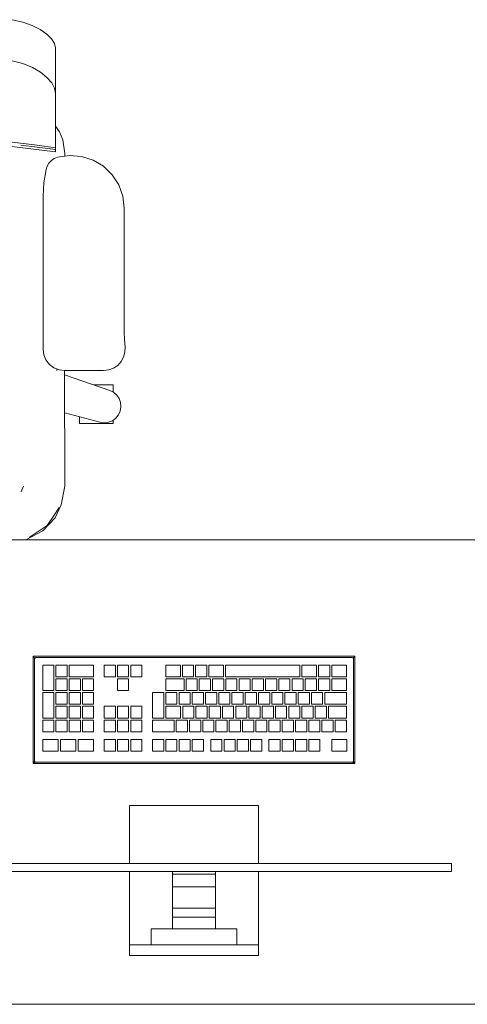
# Model space of a CAD drawing. Header units: millimetres. Extents: x 321 to 585, y -277 to 9.
# Tile 595 of 656: x 380.82 to 381.88, y -135.76 to -133.43. Entities that reach past the tile are written whole.
import ezdxf

# ---------------------------------------------------------------- set-up
doc = ezdxf.new("R2010")
doc.units = ezdxf.units.MM
doc.header["$MEASUREMENT"] = 0
for name, color, linetype, lineweight in [('IFC-Elemento construtivo genérico-Contorno', 253, 'Continuous', 5), ('IFC-Elemento de mobília-Contorno', 152, 'Continuous', 5), ('IFC-Laje-Contorno', 134, 'Continuous', 5)]:
    doc.layers.add(name, color=color, linetype=linetype, lineweight=lineweight)

msp = doc.modelspace()

# ---------------------------------------------------------------- linework, layer by layer
at = {"layer": 'IFC-Elemento construtivo genérico-Contorno', "lineweight": 5}
for p, q in [((380.8504, -134.9398), (380.8529, -134.9423)), ((380.8504, -135.1938), (380.8504, -134.9398)), ((380.8504, -134.9398), (381.6124, -134.9398)), ((381.6099, -134.9423), (381.6124, -134.9398)), ((381.6124, -135.1938), (381.6124, -134.9398)), ((380.8529, -134.9423), (380.8545, -134.9439)), ((380.8536, -134.9462), (380.8545, -134.9439)), ((380.8536, -134.9462), (380.8542, -134.9446)), ((380.8536, -134.9462), (380.8539, -134.9453)), ((380.8536, -135.1875), (380.8536, -134.9462)), ((380.8539, -134.9453), (380.8542, -134.9446)), ((380.8542, -134.9446), (380.8545, -134.9439)), ((380.8545, -134.9439), (380.8563, -134.9432)), ((380.8545, -134.9439), (380.8559, -134.9433)), ((380.8559, -134.9433), (380.8568, -134.943)), ((380.8563, -134.9432), (380.8568, -134.943)), ((380.8568, -134.943), (381.6061, -134.943)), ((380.8732, -135.0208), (380.8732, -134.9605)), ((380.8732, -134.9605), (380.8997, -134.9605)), ((380.8997, -135.0208), (380.8997, -134.9605)), ((380.9046, -134.9882), (380.9046, -134.9605)), ((380.9046, -134.9605), (380.9311, -134.9605)), ((380.9311, -134.9882), (380.9311, -134.9605)), ((380.9359, -134.9882), (380.9359, -134.9605)), ((380.9359, -134.9605), (380.9938, -134.9605)), ((380.9938, -134.9882), (380.9938, -134.9605)), ((381.0188, -134.9605), (381.0453, -134.9605)), ((381.0188, -134.9882), (381.0188, -134.9605)), ((381.0453, -134.9882), (381.0453, -134.9605)), ((381.0501, -134.9605), (381.0767, -134.9605)), ((381.0501, -134.9882), (381.0501, -134.9605)), ((381.0767, -134.9882), (381.0767, -134.9605)), ((381.0815, -134.9605), (381.108, -134.9605)), ((381.0815, -134.9882), (381.0815, -134.9605)), ((381.108, -134.9882), (381.108, -134.9605)), ((381.1645, -134.9882), (381.1645, -134.9605)), ((381.1645, -134.9605), (381.1991, -134.9605)), ((381.1991, -134.9882), (381.1991, -134.9605)), ((381.2039, -134.9882), (381.2039, -134.9605)), ((381.2039, -134.9605), (381.2304, -134.9605)), ((381.2304, -134.9882), (381.2304, -134.9605)), ((381.2352, -134.9882), (381.2352, -134.9605)), ((381.2352, -134.9605), (381.2618, -134.9605)), ((381.2618, -134.9882), (381.2618, -134.9605)), ((381.2666, -134.9882), (381.2666, -134.9605)), ((381.2666, -134.9605), (381.301, -134.9605)), ((381.301, -134.9882), (381.301, -134.9605)), ((381.3058, -134.9882), (381.3058, -134.9605)), ((381.3058, -134.9605), (381.4816, -134.9605)), ((381.4816, -134.9882), (381.4816, -134.9605)), ((381.4865, -134.9882), (381.4865, -134.9605)), ((381.4865, -134.9605), (381.5212, -134.9605)), ((381.5212, -134.9882), (381.5212, -134.9605)), ((381.5261, -134.9882), (381.5261, -134.9605)), ((381.5261, -134.9605), (381.5526, -134.9605)), ((381.5526, -134.9882), (381.5526, -134.9605)), ((381.5574, -134.9882), (381.5574, -134.9605)), ((381.5574, -134.9605), (381.5922, -134.9605)), ((381.5922, -134.9882), (381.5922, -134.9605)), ((381.6061, -134.943), (381.6076, -134.9436)), ((381.6076, -134.9436), (381.6083, -134.9439)), ((381.6083, -134.9439), (381.6099, -134.9423)), ((381.6083, -134.9439), (381.6089, -134.9453)), ((381.6083, -134.9439), (381.6092, -134.9462)), ((381.6089, -134.9453), (381.6092, -134.9462)), ((381.6092, -135.1875), (381.6092, -134.9462)), ((380.9046, -134.9882), (380.9311, -134.9882)), ((380.9046, -135.0208), (380.9046, -134.9931)), ((380.9046, -134.9931), (380.9311, -134.9931)), ((380.9311, -135.0208), (380.9311, -134.9931)), ((380.9359, -134.9882), (380.9938, -134.9882)), ((380.9359, -135.0208), (380.9359, -134.9931)), ((380.9359, -134.9931), (380.9625, -134.9931)), ((380.9625, -135.0208), (380.9625, -134.9931)), ((380.9673, -135.0208), (380.9673, -134.9931)), ((380.9673, -134.9931), (380.9938, -134.9931)), ((380.9938, -135.0208), (380.9938, -134.9931)), ((381.0188, -134.9882), (381.0453, -134.9882)), ((381.0501, -134.9882), (381.0767, -134.9882)), ((381.0501, -135.0208), (381.0501, -134.9931)), ((381.0501, -134.9931), (381.0767, -134.9931)), ((381.0767, -135.0208), (381.0767, -134.9931)), ((381.0815, -134.9882), (381.108, -134.9882)), ((381.1645, -134.9882), (381.1991, -134.9882)), ((381.1645, -135.0208), (381.1645, -134.9931)), ((381.1645, -134.9931), (381.2077, -134.9931)), ((381.2039, -134.9882), (381.2304, -134.9882)), ((381.2077, -135.0208), (381.2077, -134.9931)), ((381.2125, -135.0208), (381.2125, -134.9931)), ((381.2125, -134.9931), (381.2391, -134.9931)), ((381.2352, -134.9882), (381.2618, -134.9882)), ((381.2391, -135.0208), (381.2391, -134.9931)), ((381.2439, -135.0208), (381.2439, -134.9931)), ((381.2439, -134.9931), (381.2704, -134.9931)), ((381.2666, -134.9882), (381.301, -134.9882)), ((381.2704, -135.0208), (381.2704, -134.9931)), ((381.2752, -135.0208), (381.2752, -134.9931)), ((381.2752, -134.9931), (381.3018, -134.9931)), ((381.3018, -135.0208), (381.3018, -134.9931)), ((381.3058, -134.9882), (381.4816, -134.9882)), ((381.3066, -135.0208), (381.3066, -134.9931)), ((381.3066, -134.9931), (381.3331, -134.9931)), ((381.3331, -135.0208), (381.3331, -134.9931)), ((381.338, -135.0208), (381.338, -134.9931)), ((381.338, -134.9931), (381.3645, -134.9931)), ((381.3645, -135.0208), (381.3645, -134.9931)), ((381.3693, -135.0208), (381.3693, -134.9931)), ((381.3693, -134.9931), (381.3958, -134.9931)), ((381.3958, -135.0208), (381.3958, -134.9931)), ((381.4007, -135.0208), (381.4007, -134.9931)), ((381.4007, -134.9931), (381.4272, -134.9931)), ((381.4272, -135.0208), (381.4272, -134.9931)), ((381.432, -135.0208), (381.432, -134.9931)), ((381.432, -134.9931), (381.4585, -134.9931)), ((381.4585, -135.0208), (381.4585, -134.9931)), ((381.4634, -135.0208), (381.4634, -134.9931)), ((381.4634, -134.9931), (381.4899, -134.9931)), ((381.4865, -134.9882), (381.5212, -134.9882)), ((381.4899, -135.0208), (381.4899, -134.9931)), ((381.4947, -135.0208), (381.4947, -134.9931)), ((381.4947, -134.9931), (381.5212, -134.9931)), ((381.5212, -135.0208), (381.5212, -134.9931)), ((381.5261, -134.9882), (381.5526, -134.9882)), ((381.5261, -135.0208), (381.5261, -134.9931)), ((381.5261, -134.9931), (381.5526, -134.9931)), ((381.5526, -135.0208), (381.5526, -134.9931)), ((381.5574, -134.9882), (381.5922, -134.9882)), ((381.5574, -135.0208), (381.5574, -134.9931)), ((381.5574, -134.9931), (381.5922, -134.9931)), ((381.5922, -135.0208), (381.5922, -134.9931)), ((380.8732, -135.0208), (380.8997, -135.0208)), ((380.8732, -135.086), (380.8732, -135.0257)), ((380.8732, -135.0257), (380.8997, -135.0257)), ((380.8997, -135.086), (380.8997, -135.0257)), ((380.9046, -135.0208), (380.9311, -135.0208)), ((380.9046, -135.0534), (380.9046, -135.0257)), ((380.9046, -135.0257), (380.9311, -135.0257)), ((380.9311, -135.0534), (380.9311, -135.0257)), ((380.9359, -135.0208), (380.9625, -135.0208)), ((380.9359, -135.0534), (380.9359, -135.0257)), ((380.9359, -135.0257), (380.9625, -135.0257)), ((380.9625, -135.0534), (380.9625, -135.0257)), ((380.9673, -135.0208), (380.9938, -135.0208)), ((380.9673, -135.0534), (380.9673, -135.0257)), ((380.9673, -135.0257), (380.9938, -135.0257)), ((380.9938, -135.0534), (380.9938, -135.0257)), ((381.0501, -135.0208), (381.0767, -135.0208)), ((381.1332, -135.086), (381.1332, -135.0257)), ((381.1332, -135.0257), (381.1597, -135.0257)), ((381.1597, -135.086), (381.1597, -135.0257)), ((381.1645, -135.0208), (381.2077, -135.0208)), ((381.1645, -135.0534), (381.1645, -135.0257)), ((381.1645, -135.0257), (381.191, -135.0257)), ((381.191, -135.0534), (381.191, -135.0257)), ((381.1959, -135.0534), (381.1959, -135.0257)), ((381.1959, -135.0257), (381.2224, -135.0257)), ((381.2125, -135.0208), (381.2391, -135.0208)), ((381.2224, -135.0534), (381.2224, -135.0257)), ((381.2272, -135.0534), (381.2272, -135.0257)), ((381.2272, -135.0257), (381.2537, -135.0257)), ((381.2439, -135.0208), (381.2704, -135.0208)), ((381.2537, -135.0534), (381.2537, -135.0257)), ((381.2586, -135.0534), (381.2586, -135.0257)), ((381.2586, -135.0257), (381.2851, -135.0257)), ((381.2752, -135.0208), (381.3018, -135.0208)), ((381.2851, -135.0534), (381.2851, -135.0257)), ((381.2899, -135.0534), (381.2899, -135.0257)), ((381.2899, -135.0257), (381.3164, -135.0257)), ((381.3066, -135.0208), (381.3331, -135.0208)), ((381.3164, -135.0534), (381.3164, -135.0257)), ((381.3213, -135.0534), (381.3213, -135.0257)), ((381.3213, -135.0257), (381.3478, -135.0257)), ((381.338, -135.0208), (381.3645, -135.0208)), ((381.3478, -135.0534), (381.3478, -135.0257)), ((381.3526, -135.0534), (381.3526, -135.0257)), ((381.3526, -135.0257), (381.3792, -135.0257)), ((381.3693, -135.0208), (381.3958, -135.0208)), ((381.3792, -135.0534), (381.3792, -135.0257)), ((381.384, -135.0534), (381.384, -135.0257)), ((381.384, -135.0257), (381.4105, -135.0257)), ((381.4007, -135.0208), (381.4272, -135.0208)), ((381.4105, -135.0534), (381.4105, -135.0257)), ((381.4153, -135.0534), (381.4153, -135.0257)), ((381.4153, -135.0257), (381.4419, -135.0257)), ((381.432, -135.0208), (381.4585, -135.0208)), ((381.4419, -135.0534), (381.4419, -135.0257)), ((381.4467, -135.0534), (381.4467, -135.0257)), ((381.4467, -135.0257), (381.4732, -135.0257)), ((381.4634, -135.0208), (381.4899, -135.0208)), ((381.4732, -135.0534), (381.4732, -135.0257)), ((381.478, -135.0534), (381.478, -135.0257)), ((381.478, -135.0257), (381.5046, -135.0257)), ((381.4947, -135.0208), (381.5212, -135.0208)), ((381.5046, -135.0534), (381.5046, -135.0257)), ((381.5094, -135.0534), (381.5094, -135.0257)), ((381.5094, -135.0257), (381.5359, -135.0257)), ((381.5261, -135.0208), (381.5526, -135.0208)), ((381.5359, -135.0534), (381.5359, -135.0257)), ((381.5408, -135.0534), (381.5408, -135.0257)), ((381.5408, -135.0257), (381.5922, -135.0257)), ((381.5574, -135.0208), (381.5922, -135.0208)), ((381.5922, -135.0534), (381.5922, -135.0257)), ((380.9046, -135.0534), (380.9311, -135.0534)), ((380.9359, -135.0534), (380.9625, -135.0534)), ((380.9673, -135.0534), (380.9938, -135.0534)), ((381.1645, -135.0534), (381.191, -135.0534)), ((381.1959, -135.0534), (381.2224, -135.0534)), ((381.2272, -135.0534), (381.2537, -135.0534)), ((381.2586, -135.0534), (381.2851, -135.0534)), ((381.2899, -135.0534), (381.3164, -135.0534)), ((381.3213, -135.0534), (381.3478, -135.0534)), ((381.3526, -135.0534), (381.3792, -135.0534)), ((381.384, -135.0534), (381.4105, -135.0534)), ((381.4153, -135.0534), (381.4419, -135.0534)), ((381.4467, -135.0534), (381.4732, -135.0534)), ((381.478, -135.0534), (381.5046, -135.0534)), ((381.5094, -135.0534), (381.5359, -135.0534)), ((381.5408, -135.0534), (381.5922, -135.0534)), ((380.9046, -135.086), (380.9046, -135.0582)), ((380.9046, -135.0582), (380.9311, -135.0582)), ((380.9311, -135.086), (380.9311, -135.0582)), ((380.9359, -135.086), (380.9359, -135.0582)), ((380.9359, -135.0582), (380.9625, -135.0582)), ((380.9625, -135.086), (380.9625, -135.0582)), ((380.9673, -135.086), (380.9673, -135.0582)), ((380.9673, -135.0582), (380.9938, -135.0582)), ((380.9938, -135.086), (380.9938, -135.0582)), ((381.0188, -135.0582), (381.0453, -135.0582)), ((381.0188, -135.086), (381.0188, -135.0582)), ((381.0453, -135.086), (381.0453, -135.0582)), ((381.0501, -135.0582), (381.0767, -135.0582)), ((381.0501, -135.086), (381.0501, -135.0582)), ((381.0767, -135.086), (381.0767, -135.0582)), ((381.0815, -135.0582), (381.108, -135.0582)), ((381.0815, -135.086), (381.0815, -135.0582)), ((381.108, -135.086), (381.108, -135.0582)), ((381.1645, -135.086), (381.1645, -135.0582)), ((381.1645, -135.0582), (381.1998, -135.0582)), ((381.1998, -135.086), (381.1998, -135.0582)), ((381.2046, -135.086), (381.2046, -135.0582)), ((381.2046, -135.0582), (381.2312, -135.0582)), ((381.2312, -135.086), (381.2312, -135.0582)), ((381.236, -135.086), (381.236, -135.0582)), ((381.236, -135.0582), (381.2625, -135.0582)), ((381.2625, -135.086), (381.2625, -135.0582)), ((381.2673, -135.086), (381.2673, -135.0582)), ((381.2673, -135.0582), (381.2939, -135.0582)), ((381.2939, -135.086), (381.2939, -135.0582)), ((381.2987, -135.086), (381.2987, -135.0582)), ((381.2987, -135.0582), (381.3252, -135.0582)), ((381.3252, -135.086), (381.3252, -135.0582)), ((381.33, -135.086), (381.33, -135.0582)), ((381.33, -135.0582), (381.3566, -135.0582)), ((381.3566, -135.086), (381.3566, -135.0582)), ((381.3614, -135.086), (381.3614, -135.0582)), ((381.3614, -135.0582), (381.3879, -135.0582)), ((381.3879, -135.086), (381.3879, -135.0582)), ((381.3928, -135.086), (381.3928, -135.0582)), ((381.3928, -135.0582), (381.4193, -135.0582)), ((381.4193, -135.086), (381.4193, -135.0582)), ((381.4241, -135.086), (381.4241, -135.0582)), ((381.4241, -135.0582), (381.4506, -135.0582)), ((381.4506, -135.086), (381.4506, -135.0582)), ((381.4555, -135.086), (381.4555, -135.0582)), ((381.4555, -135.0582), (381.482, -135.0582)), ((381.482, -135.086), (381.482, -135.0582)), ((381.4868, -135.086), (381.4868, -135.0582)), ((381.4868, -135.0582), (381.5133, -135.0582)), ((381.5133, -135.086), (381.5133, -135.0582)), ((381.5182, -135.086), (381.5182, -135.0582)), ((381.5182, -135.0582), (381.5447, -135.0582)), ((381.5447, -135.086), (381.5447, -135.0582)), ((381.5495, -135.086), (381.5495, -135.0582)), ((381.5495, -135.0582), (381.5922, -135.0582)), ((381.5922, -135.086), (381.5922, -135.0582)), ((380.8732, -135.086), (380.8997, -135.086)), ((380.8732, -135.1186), (380.8732, -135.0908)), ((380.8732, -135.0908), (380.8997, -135.0908)), ((380.8997, -135.1186), (380.8997, -135.0908)), ((380.9046, -135.086), (380.9311, -135.086)), ((380.9046, -135.1186), (380.9046, -135.0908)), ((380.9046, -135.0908), (380.9311, -135.0908)), ((380.9311, -135.1186), (380.9311, -135.0908)), ((380.9359, -135.086), (380.9625, -135.086)), ((380.9359, -135.1186), (380.9359, -135.0908)), ((380.9359, -135.0908), (380.9625, -135.0908)), ((380.9625, -135.1186), (380.9625, -135.0908)), ((380.9673, -135.086), (380.9938, -135.086)), ((380.9673, -135.1186), (380.9673, -135.0908)), ((380.9673, -135.0908), (380.9938, -135.0908)), ((380.9938, -135.1186), (380.9938, -135.0908)), ((381.0188, -135.086), (381.0453, -135.086)), ((381.0188, -135.1186), (381.0188, -135.0908)), ((381.0188, -135.0908), (381.0453, -135.0908)), ((381.0453, -135.1186), (381.0453, -135.0908)), ((381.0501, -135.086), (381.0767, -135.086)), ((381.0501, -135.1186), (381.0501, -135.0908)), ((381.0501, -135.0908), (381.0767, -135.0908)), ((381.0767, -135.1186), (381.0767, -135.0908)), ((381.0815, -135.086), (381.108, -135.086)), ((381.0815, -135.1186), (381.0815, -135.0908)), ((381.0815, -135.0908), (381.108, -135.0908)), ((381.108, -135.1186), (381.108, -135.0908)), ((381.1332, -135.086), (381.1597, -135.086)), ((381.1332, -135.1186), (381.1332, -135.0908)), ((381.1332, -135.0908), (381.1846, -135.0908)), ((381.1645, -135.086), (381.1998, -135.086)), ((381.1846, -135.1186), (381.1846, -135.0908)), ((381.1894, -135.1186), (381.1894, -135.0908)), ((381.1894, -135.0908), (381.2159, -135.0908)), ((381.2046, -135.086), (381.2312, -135.086)), ((381.2159, -135.1186), (381.2159, -135.0908)), ((381.2207, -135.1186), (381.2207, -135.0908)), ((381.2207, -135.0908), (381.2473, -135.0908)), ((381.236, -135.086), (381.2625, -135.086)), ((381.2473, -135.1186), (381.2473, -135.0908)), ((381.2521, -135.1186), (381.2521, -135.0908)), ((381.2521, -135.0908), (381.2786, -135.0908)), ((381.2673, -135.086), (381.2939, -135.086)), ((381.2786, -135.1186), (381.2786, -135.0908)), ((381.2834, -135.1186), (381.2834, -135.0908)), ((381.2834, -135.0908), (381.31, -135.0908)), ((381.2987, -135.086), (381.3252, -135.086)), ((381.31, -135.1186), (381.31, -135.0908)), ((381.3148, -135.1186), (381.3148, -135.0908)), ((381.3148, -135.0908), (381.3413, -135.0908)), ((381.33, -135.086), (381.3566, -135.086)), ((381.3413, -135.1186), (381.3413, -135.0908)), ((381.3462, -135.1186), (381.3462, -135.0908)), ((381.3462, -135.0908), (381.3727, -135.0908)), ((381.3614, -135.086), (381.3879, -135.086)), ((381.3727, -135.1186), (381.3727, -135.0908)), ((381.3775, -135.1186), (381.3775, -135.0908)), ((381.3775, -135.0908), (381.404, -135.0908)), ((381.3928, -135.086), (381.4193, -135.086)), ((381.404, -135.1186), (381.404, -135.0908)), ((381.4089, -135.1186), (381.4089, -135.0908)), ((381.4089, -135.0908), (381.4354, -135.0908)), ((381.4241, -135.086), (381.4506, -135.086)), ((381.4354, -135.1186), (381.4354, -135.0908)), ((381.4402, -135.1186), (381.4402, -135.0908)), ((381.4402, -135.0908), (381.4667, -135.0908)), ((381.4555, -135.086), (381.482, -135.086)), ((381.4667, -135.1186), (381.4667, -135.0908)), ((381.4716, -135.1186), (381.4716, -135.0908)), ((381.4716, -135.0908), (381.4981, -135.0908)), ((381.4868, -135.086), (381.5133, -135.086)), ((381.4981, -135.1186), (381.4981, -135.0908)), ((381.5029, -135.1186), (381.5029, -135.0908)), ((381.5029, -135.0908), (381.5295, -135.0908)), ((381.5182, -135.086), (381.5447, -135.086)), ((381.5295, -135.1186), (381.5295, -135.0908)), ((381.5343, -135.1186), (381.5343, -135.0908)), ((381.5343, -135.0908), (381.5608, -135.0908)), ((381.5495, -135.086), (381.5922, -135.086)), ((381.5608, -135.1186), (381.5608, -135.0908)), ((381.5656, -135.1186), (381.5656, -135.0908)), ((381.5656, -135.0908), (381.5922, -135.0908)), ((381.5922, -135.1186), (381.5922, -135.0908)), ((380.8732, -135.1186), (380.8997, -135.1186)), ((380.9046, -135.1186), (380.9311, -135.1186)), ((380.9359, -135.1186), (380.9625, -135.1186)), ((380.9673, -135.1186), (380.9938, -135.1186)), ((381.0188, -135.1186), (381.0453, -135.1186)), ((381.0501, -135.1186), (381.0767, -135.1186)), ((381.0815, -135.1186), (381.108, -135.1186)), ((381.1332, -135.1186), (381.1846, -135.1186)), ((381.1894, -135.1186), (381.2159, -135.1186)), ((381.2207, -135.1186), (381.2473, -135.1186)), ((381.2521, -135.1186), (381.2786, -135.1186)), ((381.2834, -135.1186), (381.31, -135.1186)), ((381.3148, -135.1186), (381.3413, -135.1186)), ((381.3462, -135.1186), (381.3727, -135.1186)), ((381.3775, -135.1186), (381.404, -135.1186)), ((381.4089, -135.1186), (381.4354, -135.1186)), ((381.4402, -135.1186), (381.4667, -135.1186)), ((381.4716, -135.1186), (381.4981, -135.1186)), ((381.5029, -135.1186), (381.5295, -135.1186)), ((381.5343, -135.1186), (381.5608, -135.1186)), ((381.5656, -135.1186), (381.5922, -135.1186)), ((380.8732, -135.1368), (380.91, -135.1368)), ((380.8732, -135.1645), (380.8732, -135.1368)), ((380.91, -135.1645), (380.91, -135.1368)), ((380.9151, -135.1368), (380.9519, -135.1368)), ((380.9151, -135.1645), (380.9151, -135.1368)), ((380.9519, -135.1645), (380.9519, -135.1368)), ((380.9571, -135.1645), (380.9571, -135.1368)), ((380.9571, -135.1368), (380.9938, -135.1368)), ((380.9938, -135.1645), (380.9938, -135.1368)), ((381.0188, -135.1645), (381.0188, -135.1368)), ((381.0188, -135.1368), (381.0453, -135.1368)), ((381.0453, -135.1645), (381.0453, -135.1368)), ((381.0501, -135.1645), (381.0501, -135.1368)), ((381.0501, -135.1368), (381.0767, -135.1368)), ((381.0767, -135.1645), (381.0767, -135.1368)), ((381.0815, -135.1645), (381.0815, -135.1368)), ((381.0815, -135.1368), (381.108, -135.1368)), ((381.108, -135.1645), (381.108, -135.1368)), ((381.1332, -135.1645), (381.1332, -135.1368)), ((381.1332, -135.1368), (381.1597, -135.1368)), ((381.1597, -135.1645), (381.1597, -135.1368)), ((381.1646, -135.1645), (381.1646, -135.1368)), ((381.1646, -135.1368), (381.1911, -135.1368)), ((381.1911, -135.1645), (381.1911, -135.1368)), ((381.1959, -135.1645), (381.1959, -135.1368)), ((381.1959, -135.1368), (381.2224, -135.1368)), ((381.2224, -135.1645), (381.2224, -135.1368)), ((381.2273, -135.1645), (381.2273, -135.1368)), ((381.2273, -135.1368), (381.2538, -135.1368)), ((381.2538, -135.1645), (381.2538, -135.1368)), ((381.271, -135.1645), (381.271, -135.1368)), ((381.271, -135.1368), (381.2976, -135.1368)), ((381.2976, -135.1645), (381.2976, -135.1368)), ((381.3024, -135.1645), (381.3024, -135.1368)), ((381.3024, -135.1368), (381.3289, -135.1368)), ((381.3289, -135.1645), (381.3289, -135.1368)), ((381.3337, -135.1645), (381.3337, -135.1368)), ((381.3337, -135.1368), (381.3603, -135.1368)), ((381.3603, -135.1645), (381.3603, -135.1368)), ((381.3651, -135.1645), (381.3651, -135.1368)), ((381.3651, -135.1368), (381.3916, -135.1368)), ((381.3916, -135.1645), (381.3916, -135.1368)), ((381.4089, -135.1645), (381.4089, -135.1368)), ((381.4089, -135.1368), (381.4354, -135.1368)), ((381.4354, -135.1645), (381.4354, -135.1368)), ((381.4402, -135.1645), (381.4402, -135.1368)), ((381.4402, -135.1368), (381.4667, -135.1368)), ((381.4667, -135.1645), (381.4667, -135.1368)), ((381.4716, -135.1645), (381.4716, -135.1368)), ((381.4716, -135.1368), (381.4981, -135.1368)), ((381.4981, -135.1645), (381.4981, -135.1368)), ((381.5029, -135.1645), (381.5029, -135.1368)), ((381.5029, -135.1368), (381.5295, -135.1368)), ((381.5295, -135.1645), (381.5295, -135.1368)), ((381.5578, -135.1645), (381.5578, -135.1368)), ((381.5578, -135.1368), (381.5931, -135.1368)), ((381.5931, -135.1645), (381.5931, -135.1368)), ((380.8732, -135.1645), (380.91, -135.1645)), ((380.9151, -135.1645), (380.9519, -135.1645)), ((380.9571, -135.1645), (380.9938, -135.1645)), ((381.0188, -135.1645), (381.0453, -135.1645)), ((381.0501, -135.1645), (381.0767, -135.1645)), ((381.0815, -135.1645), (381.108, -135.1645)), ((381.1332, -135.1645), (381.1597, -135.1645)), ((381.1646, -135.1645), (381.1911, -135.1645)), ((381.1959, -135.1645), (381.2224, -135.1645)), ((381.2273, -135.1645), (381.2538, -135.1645)), ((381.271, -135.1645), (381.2976, -135.1645)), ((381.3024, -135.1645), (381.3289, -135.1645)), ((381.3337, -135.1645), (381.3603, -135.1645)), ((381.3651, -135.1645), (381.3916, -135.1645)), ((381.4089, -135.1645), (381.4354, -135.1645)), ((381.4402, -135.1645), (381.4667, -135.1645)), ((381.4716, -135.1645), (381.4981, -135.1645)), ((381.5029, -135.1645), (381.5295, -135.1645)), ((381.5578, -135.1645), (381.5931, -135.1645)), ((380.8504, -135.1938), (380.8529, -135.1914)), ((380.8504, -135.1938), (381.6124, -135.1938)), ((380.8529, -135.1888), (380.8536, -135.1875)), ((380.8529, -135.1888), (380.8532, -135.1881)), ((380.8529, -135.1914), (380.8545, -135.1897)), ((380.8532, -135.1881), (380.8536, -135.1875)), ((380.8536, -135.1875), (380.8545, -135.1897)), ((380.8536, -135.1875), (380.8537, -135.1879)), ((380.8537, -135.1879), (380.8539, -135.1883)), ((380.8539, -135.1883), (380.8545, -135.1897)), ((380.8541, -135.192), (380.8568, -135.1907)), ((380.8545, -135.1897), (380.8552, -135.19)), ((380.8552, -135.19), (380.8568, -135.1907)), ((380.8552, -135.19), (380.8559, -135.1903)), ((380.8554, -135.1913), (380.8568, -135.1907)), ((380.8559, -135.1903), (380.8568, -135.1907)), ((380.8568, -135.1907), (381.6061, -135.1907)), ((381.6061, -135.1907), (381.6083, -135.1897)), ((381.6067, -135.191), (381.6087, -135.192)), ((381.6067, -135.191), (381.6074, -135.1913)), ((381.6074, -135.1913), (381.6087, -135.192)), ((381.6083, -135.1897), (381.6086, -135.189)), ((381.6083, -135.1897), (381.6099, -135.1914)), ((381.6086, -135.189), (381.6092, -135.1875)), ((381.6086, -135.189), (381.6089, -135.1883)), ((381.6089, -135.1883), (381.6092, -135.1875)), ((381.6092, -135.1875), (381.6099, -135.1888)), ((381.6092, -135.1875), (381.6105, -135.1901)), ((381.6099, -135.1888), (381.6105, -135.1901)), ((381.6099, -135.1914), (381.6124, -135.1938)), ((381.079, -135.4304), (381.079, -135.293)), ((381.079, -135.293), (381.3838, -135.293)), ((381.3838, -135.4304), (381.3838, -135.293)), ((380.6345, -135.4304), (381.8283, -135.4304)), ((381.8283, -135.4304), (381.8316, -135.4304)), ((381.8316, -135.4304), (381.8347, -135.4304)), ((381.8347, -135.4304), (381.8373, -135.4304)), ((381.8373, -135.4304), (381.8393, -135.4304)), ((381.8393, -135.4304), (381.8406, -135.4304)), ((381.8406, -135.4304), (381.841, -135.4304)), ((381.841, -135.4494), (381.841, -135.4304)), ((380.6345, -135.4494), (381.8283, -135.4494)), ((381.079, -135.6105), (381.079, -135.4494)), ((381.1806, -135.4558), (381.1806, -135.4494)), ((381.2822, -135.4558), (381.2822, -135.4494)), ((381.3838, -135.6105), (381.3838, -135.4494)), ((381.8283, -135.4494), (381.8316, -135.4494)), ((381.8316, -135.4494), (381.8347, -135.4494)), ((381.8347, -135.4494), (381.8373, -135.4494)), ((381.8373, -135.4494), (381.8393, -135.4494)), ((381.8393, -135.4494), (381.8406, -135.4494)), ((381.8406, -135.4494), (381.841, -135.4494)), ((381.1806, -135.4558), (381.2822, -135.4558)), ((381.1806, -135.486), (381.1806, -135.4558)), ((381.2822, -135.486), (381.2822, -135.4558)), ((381.1806, -135.536), (381.1806, -135.486)), ((381.1806, -135.486), (381.2822, -135.486)), ((381.2822, -135.536), (381.2822, -135.486)), ((381.1806, -135.5578), (381.1806, -135.536)), ((381.1806, -135.536), (381.2822, -135.536)), ((381.2822, -135.5578), (381.2822, -135.536)), ((381.1806, -135.5578), (381.2822, -135.5578)), ((381.1806, -135.5647), (381.1806, -135.5578)), ((381.1806, -135.5739), (381.1806, -135.5647)), ((381.2822, -135.5647), (381.2822, -135.5561)), ((381.2822, -135.5739), (381.2822, -135.5647)), ((381.1298, -135.6232), (381.1298, -135.5851)), ((381.1298, -135.5851), (381.333, -135.5851)), ((381.1806, -135.5851), (381.1806, -135.5739)), ((381.2822, -135.5851), (381.2822, -135.5739)), ((381.333, -135.6232), (381.333, -135.5851)), ((381.079, -135.6138), (381.079, -135.6105)), ((381.079, -135.6169), (381.079, -135.6138)), ((381.079, -135.6195), (381.079, -135.6169)), ((381.3838, -135.6138), (381.3838, -135.6105)), ((381.3838, -135.6169), (381.3838, -135.6138)), ((381.3838, -135.6195), (381.3838, -135.6169)), ((381.079, -135.6215), (381.079, -135.6195)), ((381.079, -135.6228), (381.079, -135.6215)), ((381.079, -135.6232), (381.079, -135.6228)), ((381.079, -135.6486), (381.079, -135.6232)), ((381.079, -135.6232), (381.3838, -135.6232)), ((381.3838, -135.6215), (381.3838, -135.6195)), ((381.3838, -135.6228), (381.3838, -135.6215)), ((381.3838, -135.6232), (381.3838, -135.6228)), ((381.3838, -135.6486), (381.3838, -135.6232)), ((381.079, -135.6486), (381.3838, -135.6486))]:
    msp.add_line(p, q, dxfattribs=at)
at = {"layer": 'IFC-Elemento de mobília-Contorno', "color": 7, "lineweight": 5}
for p, q in [((380.8013, -133.4324), (380.8259, -133.4381)), ((380.8259, -133.4381), (380.8482, -133.4462)), ((380.8482, -133.4462), (380.8674, -133.4559)), ((380.8674, -133.4559), (380.8829, -133.4666)), ((380.8829, -133.4666), (380.8943, -133.4777)), ((380.8943, -133.4777), (380.9015, -133.4886)), ((380.9015, -133.4886), (380.9039, -133.4989)), ((380.9039, -133.6069), (380.9039, -133.4989)), ((380.8013, -133.5296), (380.8264, -133.536)), ((380.8264, -133.536), (380.8488, -133.5454)), ((380.8488, -133.5454), (380.8679, -133.5566)), ((380.8679, -133.5566), (380.8832, -133.569)), ((380.8832, -133.569), (380.8945, -133.5819)), ((380.8945, -133.5819), (380.9015, -133.5947)), ((380.9015, -133.5947), (380.9039, -133.6069)), ((380.9039, -133.642), (380.9039, -133.6069)), ((380.9039, -133.6717), (380.9039, -133.642)), ((380.9039, -133.6959), (380.9039, -133.6717)), ((380.9039, -133.6849), (380.9129, -133.6976)), ((380.9039, -133.7144), (380.9039, -133.6959)), ((380.9129, -133.6976), (380.9207, -133.7168)), ((380.6677, -133.7167), (380.9039, -133.7456)), ((380.7391, -133.7154), (380.86, -133.7299)), ((380.9039, -133.7271), (380.9039, -133.7144)), ((380.9039, -133.7341), (380.9039, -133.7271)), ((380.9207, -133.7168), (380.9259, -133.7494)), ((380.8215, -133.7296), (380.86, -133.7342)), ((380.86, -133.7299), (380.9039, -133.7356)), ((380.86, -133.7342), (380.9039, -133.7395)), ((380.9039, -133.7351), (380.9039, -133.7341)), ((380.9039, -133.7356), (380.9039, -133.7351)), ((380.9039, -133.7361), (380.9039, -133.7356)), ((380.9039, -133.7395), (380.9039, -133.7361)), ((380.9039, -133.7442), (380.9039, -133.7395)), ((380.9039, -133.7456), (380.9039, -133.7442)), ((380.9259, -133.7555), (380.9259, -133.7494)), ((380.8837, -133.779), (380.888, -133.7718)), ((380.888, -133.7718), (380.8937, -133.7658)), ((380.8937, -133.7658), (380.9006, -133.7612)), ((380.9006, -133.7612), (380.9083, -133.7582)), ((380.9083, -133.7582), (380.9367, -133.7539)), ((380.9367, -133.7539), (380.9653, -133.7562)), ((380.9653, -133.7562), (380.9926, -133.7649)), ((380.9926, -133.7649), (381.0172, -133.7796)), ((380.8759, -133.8184), (380.8811, -133.7868)), ((380.8811, -133.7868), (380.8837, -133.779)), ((381.0172, -133.7796), (381.0378, -133.7996)), ((380.8742, -133.8504), (380.8759, -133.8184)), ((381.0378, -133.7996), (381.0533, -133.8236)), ((381.0533, -133.8236), (381.063, -133.8506)), ((380.8742, -134.2126), (380.8742, -133.8504)), ((381.063, -133.8506), (381.0663, -133.8791)), ((381.0663, -134.1722), (381.0663, -133.8791)), ((381.0663, -134.1722), (381.0667, -134.1899)), ((381.0667, -134.1899), (381.0681, -134.2075)), ((380.8742, -134.2126), (380.8759, -134.2257)), ((381.0678, -134.2196), (381.0681, -134.2075)), ((380.8759, -134.2257), (380.881, -134.238)), ((380.881, -134.238), (380.8891, -134.2485)), ((381.059, -134.2419), (381.0647, -134.2313)), ((381.0647, -134.2313), (381.0678, -134.2196)), ((380.8891, -134.2485), (380.8996, -134.2566)), ((380.8996, -134.2566), (380.9119, -134.2617)), ((380.9068, -134.2628), (380.9068, -134.2596)), ((380.9119, -134.2617), (380.925, -134.2634)), ((380.925, -134.2634), (381.0175, -134.2634)), ((380.925, -134.2634), (380.9259, -134.5368)), ((381.0175, -134.2634), (381.0295, -134.2619)), ((381.0295, -134.2619), (381.0409, -134.2577)), ((381.0409, -134.2577), (381.0509, -134.2509)), ((381.0509, -134.2509), (381.059, -134.2419)), ((380.9251, -134.273), (381.032, -134.3101)), ((380.9939, -134.2968), (381.0397, -134.2968)), ((381.032, -134.3101), (381.041, -134.3145)), ((381.0397, -134.2984), (381.0397, -134.2968)), ((381.0397, -134.303), (381.0397, -134.2984)), ((381.0397, -134.3103), (381.0397, -134.303)), ((381.0397, -134.3139), (381.0397, -134.3103)), ((381.041, -134.3145), (381.0486, -134.3212)), ((381.0486, -134.3212), (381.0543, -134.3295)), ((381.0543, -134.3295), (381.0577, -134.339)), ((381.0568, -134.359), (381.0585, -134.3491)), ((381.0577, -134.339), (381.0585, -134.3491)), ((380.9254, -134.363), (381.0088, -134.3855)), ((380.9604, -134.3751), (380.9604, -134.3725)), ((380.9604, -134.3824), (380.9604, -134.3751)), ((381.0381, -134.382), (381.0463, -134.376)), ((381.0397, -134.3824), (381.0397, -134.3808)), ((381.0463, -134.376), (381.0526, -134.3682)), ((381.0526, -134.3682), (381.0568, -134.359)), ((380.9604, -134.387), (380.9604, -134.3824)), ((380.9604, -134.3885), (380.9604, -134.387)), ((380.9604, -134.3885), (381.0397, -134.3885)), ((381.0088, -134.3855), (381.0187, -134.3869)), ((381.0187, -134.3869), (381.0287, -134.3857)), ((381.0287, -134.3857), (381.0381, -134.382)), ((381.0397, -134.387), (381.0397, -134.3824)), ((381.0397, -134.3885), (381.0397, -134.387)), ((380.822, -134.5501), (380.8275, -134.5368)), ((380.9172, -134.5808), (380.9259, -134.5368)), ((380.9001, -134.6057), (380.9123, -134.5872)), ((380.9031, -134.612), (380.9172, -134.5808)), ((380.8736, -134.6429), (380.9031, -134.612)), ((380.8837, -134.6299), (380.9001, -134.6057)), ((380.841, -134.6585), (380.8837, -134.6299)), ((380.8346, -134.6635), (380.8736, -134.6429)), ((380.8326, -134.6638), (380.8346, -134.6635))]:
    msp.add_line(p, q, dxfattribs=at)
at = {"layer": 'IFC-Laje-Contorno', "color": 7, "lineweight": 5}
for p, q in [((378.3687, -134.6638), (390.502, -134.6638)), ((378.3687, -135.7638), (382.4474, -135.7638))]:
    msp.add_line(p, q, dxfattribs=at)

doc.saveas('drawing.dxf')
